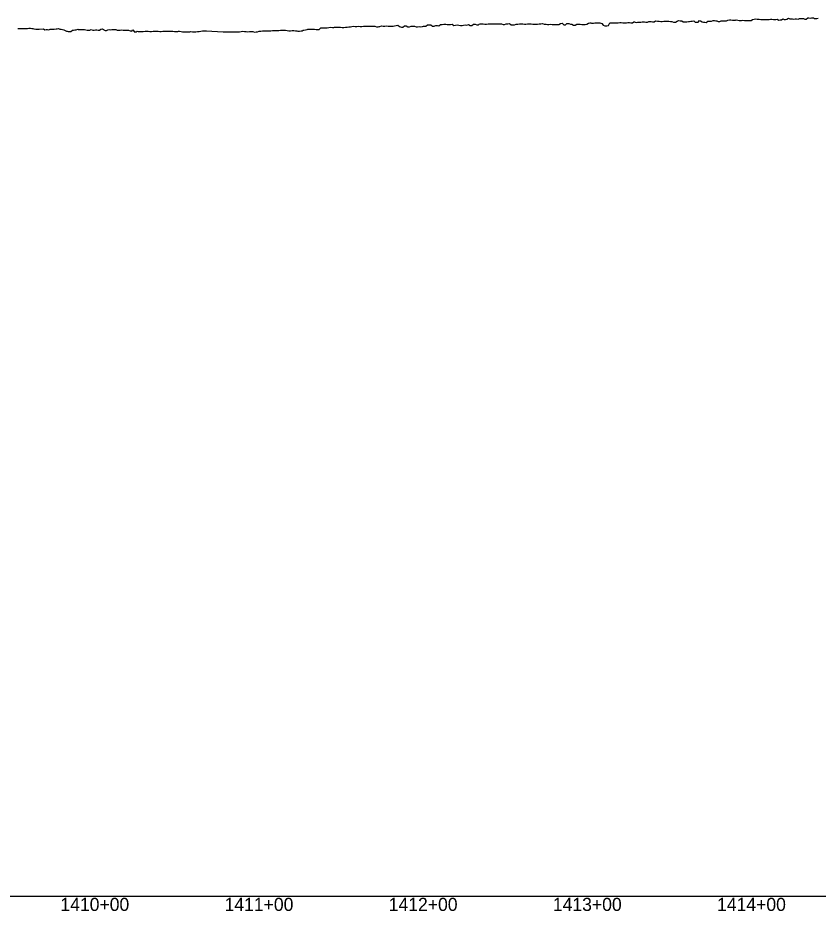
# Model space of a CAD drawing. Extents: x -3793 to 50787, y -1075 to 6138.
# Drawn here: x 28333 to 28820, y 991 to 1535 of the extents above; entities that cross this region are included whole.
import ezdxf

# ---------------------------------------------------------------- set-up
doc = ezdxf.new("R2010")
doc.units = 0
for name, color, linetype in [('RD_DDB_Profile_EX', 7, 'Continuous'), ('RD_DDB_StaTX', 7, 'Continuous'), ('RD_GPK_Profile_Cell', 7, 'Continuous')]:
    doc.layers.add(name, color=color, linetype=linetype)

msp = doc.modelspace()

# ---------------------------------------------------------------- linework, layer by layer
at = {"layer": 'RD_DDB_Profile_EX'}
for points in [[(28754.207547, 1533.197845), (28755.107762, 1533.19733), (28756.119088, 1533.442195), (28756.899084, 1533.55863), (28757.786782, 1533.38278), (28758.295097, 1533.367305), (28759.199894, 1533.0067), (28760.095879, 1533.006895), (28761.001063, 1533.37019), (28761.895548, 1533.37036), (28762.904913, 1533.38378), (28763.285603, 1533.42131), (28764.194238, 1533.42161), (28765.093718, 1533.82925), (28766.00215, 1533.9228), (28766.899636, 1533.9233), (28767.803806, 1533.701005), (28768.279239, 1533.70045), (28769.18144, 1533.791705), (28769.690738, 1533.81721), (28770.092241, 1533.83747), (28770.993967, 1533.66026), (28771.902655, 1533.52515), (28772.808873, 1533.52922), (28773.275043, 1533.55525), (28774.17906, 1533.647195), (28775.092875, 1533.5608), (28775.994598, 1533.47119), (28776.476562, 1533.4476), (28776.90476, 1533.42685), (28777.803078, 1533.432285), (28778.263674, 1533.429185), (28779.177698, 1533.475895), (28780.083445, 1534.11681), (28780.994969, 1534.344705), (28781.905815, 1534.617795), (28782.805005, 1534.3042), (28783.262487, 1534.3011), (28784.177173, 1534.25684), (28785.08332, 1534.21575), (28785.995161, 1534.21702), (28786.896335, 1534.13076), (28787.805347, 1534.041475), (28788.263022, 1534.06892), (28789.168571, 1534.16166), (28790.08345, 1534.21179), (28790.994817, 1534.255815), (28791.897845, 1534.300145), (28792.812325, 1534.15909), (28793.249043, 1534.1847), (28794.165511, 1534.183135), (28795.07371, 1534.31911), (28795.991705, 1533.814185), (28796.834037, 1533.84765), (28797.641015, 1533.8426), (28798.488269, 1534.476225), (28799.328342, 1534.17914), (28800.17525, 1534.21713), (28801.026961, 1534.30102), (28801.871079, 1534.89518), (28802.724681, 1534.554375), (28803.619862, 1534.50935), (28804.298188, 1534.531015), (28805.15509, 1534.401185), (28806.020955, 1534.443695), (28806.888281, 1534.48309), (28807.756859, 1534.43918), (28808.617042, 1534.65521), (28809.269083, 1534.70098), (28810.405687, 1534.817425), (28811.023255, 1534.78413), (28811.893787, 1534.302065), (28812.773298, 1534.30173), (28813.653047, 1535.090425), (28814.252883, 1535.133485), (28815.129208, 1534.953045), (28816.017689, 1535.08561), (28817.191512, 1535.06094), (28817.797192, 1534.727045), (28818.677932, 1534.77185), (28819.22833, 1534.748075), (28820.12477, 1535.016255)], [(28481.582162, 1527.139705), (28482.582268, 1527.19608), (28483.582206, 1527.186875), (28484.686092, 1527.1454), (28485.577932, 1527.212995), (28486.579536, 1527.2563), (28487.572646, 1527.371115), (28488.57281, 1527.435215), (28489.575313, 1527.517515), (28490.568335, 1527.50948), (28491.56994, 1527.521475), (28492.571515, 1527.55648), (28493.564376, 1527.554185), (28494.56681, 1527.626315), (28495.567225, 1527.67529), (28496.559993, 1527.49592), (28497.561573, 1527.30969), (28498.563148, 1527.245715), (28499.556642, 1527.50337), (28500.558172, 1527.524195), (28501.559708, 1527.283545), (28502.464333, 1527.18262), (28503.064986, 1527.12283), (28504.037337, 1527.03854), (28505.043567, 1527.177525), (28505.803821, 1527.276645), (28506.338146, 1527.59928), (28506.687957, 1527.727345), (28507.665461, 1527.9), (28508.653066, 1528.039075), (28509.137926, 1528.263485), (28510.078607, 1528.302835), (28511.023629, 1528.295115), (28511.969859, 1528.29188), (28513.19182, 1528.18214), (28514.133056, 1528.084045), (28515.077181, 1528.028165), (28516.026493, 1528.114395), (28516.977535, 1529.06119), (28518.180606, 1529.041185), (28518.615217, 1529.04014), (28519.126349, 1529.03873), (28520.065918, 1529.03289), (28521.021466, 1529.02739), (28521.979467, 1529.35979), (28523.154045, 1529.499075), (28524.106896, 1529.305765), (28525.063749, 1529.301085), (28525.401042, 1529.36691), (28526.027924, 1529.48907), (28526.995453, 1529.53522), (28527.973273, 1529.531125), (28528.950724, 1529.480405), (28530.064712, 1529.293205), (28531.053165, 1529.33535), (28532.186867, 1529.514285), (28533.066675, 1529.421165), (28534.056349, 1529.616195), (28535.058451, 1529.665795), (28536.049404, 1529.966105), (28537.040954, 1530.01534), (28538.068119, 1529.96578), (28539.05994, 1529.918405), (28540.059757, 1530.01718), (28541.050132, 1529.966845), (28542.038527, 1529.9192), (28543.072677, 1530.015945), (28544.06258, 1530.11663), (28545.060663, 1530.01729), (28546.04937, 1530.115605), (28547.036209, 1530.166425), (28548.076442, 1530.014915), (28549.06326, 1530.063595), (28550.061093, 1530.11448), (28551.048593, 1529.76742), (28552.034212, 1529.768875), (28552.544341, 1529.819435), (28553.079244, 1529.867235), (28554.064417, 1530.3605), (28555.061158, 1530.114445), (28556.047852, 1530.113445), (28557.036214, 1530.260885), (28558.080109, 1530.015545), (28559.330166, 1530.054225), (28560.060817, 1530.163695), (28561.047232, 1530.113), (28562.035936, 1530.260155), (28563.021516, 1530.508115), (28564.012998, 1530.606285), (28565.015642, 1529.862245), (28566.115991, 1529.516495), (28567.045868, 1529.46721), (28568.062662, 1530.36612), (28569.054298, 1530.31373), (28570.057609, 1529.613995), (28571.051376, 1529.615055), (28572.046682, 1530.160185), (28573.054863, 1530.056945), (28574.050125, 1530.057395), (28575.055014, 1529.655415), (28576.050696, 1529.705835)], [(28576.050696, 1529.705835), (28577.048264, 1529.80236), (28578.047793, 1529.751345), (28579.04463, 1529.900625), (28579.687641, 1530.030585), (28580.052062, 1530.104455), (28581.046866, 1530.059405), (28582.054258, 1530.908), (28583.051891, 1530.91217), (28584.045399, 1530.8125), (28585.049199, 1530.020145), (28586.040601, 1530.025445), (28586.473466, 1530.19904), (28587.061323, 1530.42187), (28588.055672, 1530.52619), (28589.047379, 1530.28317), (28590.046106, 1531.026825), (28591.03387, 1531.03104), (28592.068416, 1531.33117), (28593.259291, 1531.3056), (28594.047544, 1530.993945), (28595.042823, 1530.99439), (28596.027033, 1531.09813), (28597.075314, 1531.344105), (28598.06027, 1530.555185), (28599.053179, 1530.600635), (28600.144909, 1530.841245), (28601.124041, 1530.74468), (28602.1046, 1530.44754), (28603.07875, 1530.444545), (28604.05798, 1530.740355), (28605.045017, 1530.884595), (28606.024976, 1530.7838), (28607.014468, 1531.12884), (28608.073328, 1530.43936), (28609.054475, 1530.43681), (28610.047996, 1531.37517), (28611.031328, 1531.22546), (28612.073707, 1530.981355), (28613.070714, 1530.98291), (28613.616765, 1531.25607), (28614.054763, 1531.475345), (28615.0403, 1531.4243), (28616.036309, 1531.42606), (28617.071466, 1531.222885), (28618.060781, 1531.323925), (28619.056045, 1531.52023), (28620.042957, 1531.56849), (28620.40259, 1531.533285), (28621.040205, 1531.471095), (28622.027754, 1531.470135), (28623.058378, 1531.56972), (28624.057928, 1531.571635), (28625.045365, 1531.52107), (28626.033602, 1531.520065), (28627.188415, 1531.5003), (28628.060497, 1531.126985), (28629.048542, 1531.0766), (28630.047591, 1531.52575), (28631.035443, 1531.47549), (28632.062756, 1531.621645), (28633.063551, 1530.92986), (28634.051145, 1530.92915), (28635.039089, 1530.928885), (28636.036696, 1531.279085), (28637.023912, 1531.27885), (28638.06451, 1531.5773), (28639.054038, 1531.531115), (28640.040908, 1531.53088), (28641.037888, 1531.38172), (28642.023273, 1531.38572), (28643.059101, 1531.53581), (28644.055365, 1531.43656), (28645.147316, 1531.4375), (28646.124156, 1531.24166), (28647.109906, 1531.24144), (28647.54589, 1531.28672), (28648.091725, 1531.34363), (28649.066429, 1531.39316), (28650.050201, 1531.491165), (28651.023834, 1531.44288), (28652.006936, 1531.736295), (28653.089419, 1531.346895), (28654.331714, 1531.25485), (28655.049835, 1531.005595), (28656.023623, 1531.108865), (28657.00537, 1531.25605), (28658.093074, 1531.106795), (28659.067432, 1531.0102), (28660.050614, 1531.010935), (28661.117539, 1531.021685), (28661.99491, 1531.11131), (28663.093423, 1531.602005), (28664.067561, 1531.847535), (28665.05026, 1530.92083), (28666.022252, 1530.922555), (28666.993103, 1531.655705), (28668.094655, 1531.659695), (28669.068089, 1531.271085), (28670.049858, 1531.321465), (28671.020691, 1530.689915)], [(28671.020691, 1530.689915), (28671.990163, 1530.69234), (28673.100397, 1531.23717), (28674.071164, 1531.28797), (28674.689189, 1531.2583), (28675.04066, 1531.241605), (28676.018492, 1531.146585), (28676.985099, 1531.05214), (28678.103044, 1531.06052), (28679.072275, 1531.25776), (28680.040056, 1531.98871), (28681.016165, 1532.087595), (28681.475014, 1532.04251), (28681.981022, 1531.992985), (28683.106026, 1531.95459), (28684.073486, 1532.005945), (28685.039337, 1532.008765), (28686.013331, 1532.0112), (28686.976075, 1532.014015), (28688.260839, 1531.742145), (28689.076633, 1530.770095), (28690.039384, 1530.195095), (28690.385272, 1530.25119), (28691.33339, 1530.35018), (28692.270027, 1530.542905), (28693.203529, 1532.08622), (28694.142916, 1532.088975), (28695.070363, 1532.09209), (28696.003921, 1532.048875), (28696.92482, 1532.006175), (28697.842253, 1532.102225), (28698.205182, 1532.116775), (28699.143226, 1532.213125), (28700.069212, 1532.26316), (28701.001347, 1532.17376), (28701.921131, 1532.17752), (28702.837306, 1532.181655), (28703.207608, 1532.178075), (28704.14393, 1532.274505), (28705.068108, 1532.2784), (28705.989044, 1532.19348), (28706.914754, 1532.15108), (28707.828005, 1532.70689), (28708.214783, 1532.72543), (28708.618314, 1532.58689), (28709.147578, 1532.405465), (28710.068348, 1532.502125), (28710.985851, 1532.59844), (28711.909468, 1532.60219), (28712.820601, 1532.652125), (28713.218519, 1532.692715), (28714.148803, 1532.7432), (28715.067149, 1532.6099), (28715.404138, 1532.5948), (28715.982415, 1532.56919), (28716.903732, 1532.84931), (28717.812554, 1532.854245), (28718.222471, 1532.846755), (28719.147837, 1532.70964), (28720.063495, 1532.71095), (28720.987501, 1533.306535), (28722.189963, 1533.13708), (28722.828725, 1533.16746), (28723.212071, 1533.188705), (28724.131242, 1532.95536), (28725.061951, 1532.91048), (28725.98245, 1533.1863), (28726.912521, 1533.1876), (28727.843857, 1533.09277), (28728.201092, 1533.104105), (28729.125285, 1533.05562), (28730.060967, 1532.964465), (28730.98617, 1532.82321), (28731.92075, 1532.54613), (28732.846729, 1532.49777), (28733.183565, 1532.518935), (28734.123059, 1533.081545), (28735.051177, 1533.453475), (28735.989461, 1533.31145), (28736.927687, 1533.267165), (28737.856991, 1532.7521), (28738.176959, 1532.747165), (28739.119767, 1532.74991), (28740.051014, 1532.79544), (28740.992217, 1532.98121), (28741.579057, 1532.98216), (28742.547438, 1533.165775), (28743.34974, 1533.2049), (28744.231746, 1533.25201), (28745.117792, 1532.411985), (28746.005027, 1532.503895), (28746.882223, 1532.547135), (28747.76914, 1533.4286), (28748.328021, 1533.39968), (28749.333263, 1532.67193), (28750.111963, 1532.55501), (28750.998108, 1532.425565), (28751.891648, 1532.291405), (28752.776465, 1533.136585), (28753.303174, 1533.15006), (28754.207547, 1533.197845)], [(28332.479707, 1528.671565), (28333.368576, 1528.584485), (28334.256639, 1528.58601), (28335.397945, 1528.586295), (28336.025813, 1528.584485), (28336.619667, 1528.558135), (28337.497081, 1528.646555), (28338.36514, 1528.64699), (28339.241486, 1528.910065), (28340.117211, 1528.779945), (28340.992316, 1528.649915), (28341.654273, 1528.62306), (28342.18377, 1528.463405), (28342.507617, 1528.365585), (28343.369299, 1528.28029), (28343.900237, 1528.323125), (28344.753145, 1528.32317), (28345.515724, 1528.295345), (28348.040839, 1528.504035), (28348.969595, 1527.91907), (28349.730595, 1527.9572), (28350.567298, 1527.998945), (28351.405592, 1527.91709), (28352.229005, 1528.286635), (28353.052258, 1528.204685), (28353.867291, 1528.20444), (28354.693401, 1528.28444), (28355.755419, 1528.385), (28356.47284, 1528.439755), (28357.269019, 1528.67785), (28358.057362, 1528.319845), (28358.854179, 1528.200475), (28359.65119, 1528.081075), (28360.441112, 1527.92133), (28361.238763, 1527.523525), (28362.036609, 1527.04609), (28362.541244, 1526.95617), (28363.073353, 1526.861025), (28363.954645, 1526.85954), (28364.847184, 1526.80994), (28365.739124, 1527.65399), (28366.321085, 1527.613315), (28367.192947, 1527.876025), (28368.074432, 1527.78757), (28368.956296, 1528.182875), (28369.327069, 1528.10874), (28369.838581, 1528.006285), (28370.713045, 1528.049085), (28371.345086, 1528.04698), (28373.085127, 1527.958575), (28373.94753, 1527.91389), (28374.821557, 1527.692665), (28375.695295, 1527.73531), (28376.380792, 1527.730815), (28377.229291, 1528.07191), (28378.087945, 1527.556455), (28378.947656, 1527.598035), (28379.800089, 1527.939725), (28380.662112, 1527.80976), (28381.416314, 1527.73868)], [(28381.416314, 1527.73868), (28382.258289, 1527.695725), (28383.101391, 1528.326325), (28383.938373, 1528.36665), (28385.634833, 1527.477225), (28386.467747, 1527.536305), (28387.282593, 1527.74024), (28388.108049, 1528.068815), (28388.935219, 1527.90258), (28389.756164, 1527.98365), (28390.587387, 1528.06503), (28391.420724, 1528.06371), (28392.256184, 1528.103895), (28393.095875, 1527.725545), (28393.98568, 1527.73937), (28394.896485, 1527.73736), (28395.808573, 1527.826285), (28396.713343, 1527.59622), (28397.628549, 1527.684815), (28398.545281, 1527.72797), (28399.814517, 1527.544865), (28400.83312, 1527.13363), (28401.585482, 1527.1323), (28401.89381, 1527.12452), (28402.542608, 1527.77658), (28403.434996, 1526.751165), (28403.78302, 1526.5), (28404.1786, 1526.69675), (28404.571971, 1526.598295), (28405.108407, 1526.98647), (28405.780559, 1526.91815), (28406.089985, 1526.893555), (28406.914706, 1526.925195), (28407.907099, 1526.870445), (28408.908678, 1526.889445), (28410.042019, 1526.98194), (28410.911493, 1527.014695), (28411.912897, 1526.97228), (28412.905132, 1526.85871), (28413.906528, 1526.900985), (28414.908823, 1526.95695), (28415.910227, 1527.04368), (28416.902546, 1527.11513), (28417.90363, 1527.015335), (28418.904848, 1526.877955), (28419.905947, 1526.912645), (28420.907167, 1526.99503), (28421.899292, 1526.93234), (28422.900391, 1526.98223), (28423.902535, 1526.93469), (28424.90346, 1526.949075), (28425.895377, 1527.04059), (28426.896302, 1527.02611), (28427.897324, 1526.887425), (28428.898348, 1526.84365), (28429.899283, 1526.88852), (28430.399493, 1526.936765), (28430.891044, 1526.97128), (28431.891805, 1526.916215), (28432.893548, 1526.59961), (28433.894306, 1526.594695), (28434.885906, 1526.64147), (28435.886719, 1526.655365), (28437.185318, 1526.625265), (28437.888178, 1526.742805), (28438.900254, 1526.709635), (28439.891291, 1526.644795), (28440.891963, 1526.68792), (28441.902258, 1526.84678), (28442.903218, 1526.918835), (28443.971143, 1527.065725), (28444.906101, 1527.16032), (28445.91601, 1527.226775), (28447.347083, 1527.24472), (28450.756968, 1527.00907), (28457.581187, 1526.64569), (28458.581579, 1526.636165), (28459.581311, 1526.669575), (28460.58278, 1526.71167), (28461.58234, 1526.680325), (28462.582902, 1526.637815), (28463.582987, 1526.596465), (28464.583059, 1526.61375), (28465.583094, 1526.604645), (28466.583956, 1526.61753), (28467.582274, 1526.67575), (28468.582309, 1526.74261), (28469.582344, 1526.949265), (28470.583216, 1526.77382), (28471.583228, 1526.73176), (28472.583214, 1526.689475), (28473.584037, 1526.76139), (28474.582351, 1526.90209), (28475.582338, 1526.784725), (28476.582324, 1526.51721), (28477.583158, 1526.55484), (28477.900267, 1526.60231), (28478.583112, 1526.695365), (28479.583051, 1527.05297), (28480.582988, 1527.101765), (28481.582162, 1527.139705)]]:
    msp.add_lwpolyline(points, dxfattribs=at)
at = {"layer": 'RD_GPK_Profile_Cell'}
msp.add_line((1000, 1000), (46600, 1000), dxfattribs=at)

# ---------------------------------------------------------------- texts
at = {"layer": 'RD_DDB_StaTX'}
for s, p in [('1410+00', (28358.415471, 991)), ('1411+00', (28458.415471, 991)), ('1412+00', (28558.415471, 991)), ('1413+00', (28658.415471, 991)), ('1414+00', (28758.415471, 991))]:
    msp.add_text(s, height=8, dxfattribs=at).set_placement(p)

doc.saveas('drawing.dxf')
